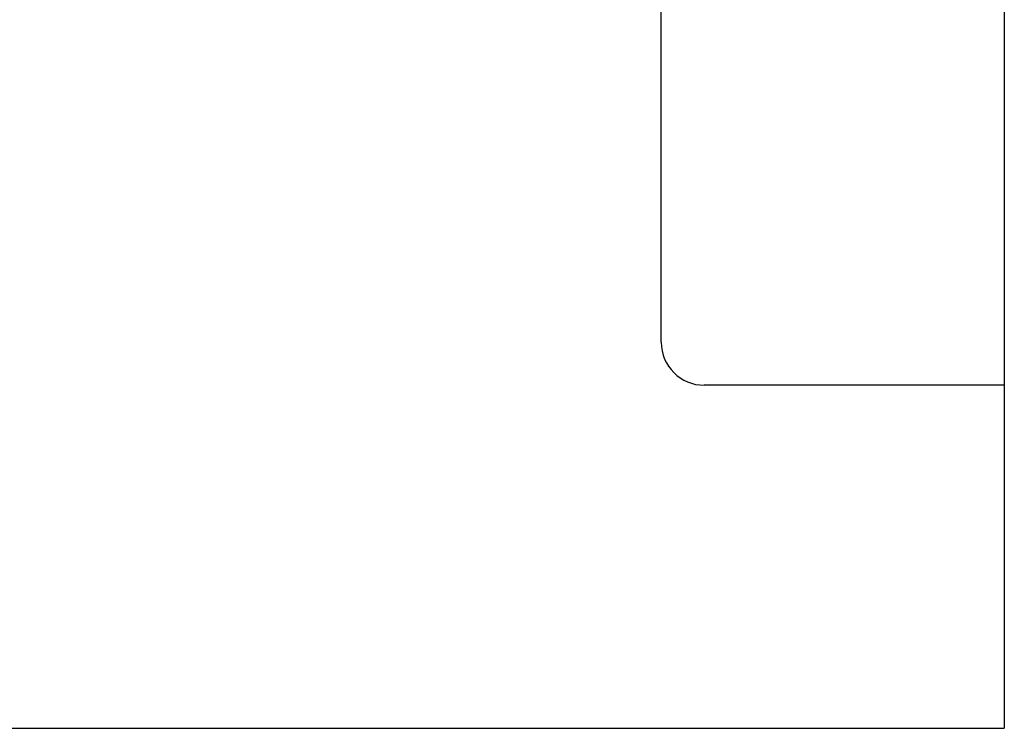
# Model space of a CAD drawing. Header units: inches. Extents: x 220 to 877, y 4 to 174.
# Tile 431 of 656: x 464.46 to 470.2, y 127.46 to 131.59. Entities that reach past the tile are written whole.
import ezdxf

# ---------------------------------------------------------------- set-up
doc = ezdxf.new("R2010")
doc.units = ezdxf.units.IN
doc.header["$LTSCALE"] = 0.5
doc.header["$MEASUREMENT"] = 0
doc.layers.add('MFT-M-S', color=8, linetype='Continuous')

msp = doc.modelspace()

# ---------------------------------------------------------------- linework, layer by layer
at = {"layer": 'MFT-M-S', "linetype": 'Continuous', "lineweight": 25}
for p, q in [((468.19562, 129.71072), (468.19562, 133.46072)), ((470.19562, 133.46072), (470.19562, 129.46072)), ((470.19562, 129.46072), (468.44562, 129.46072)), ((470.19562, 129.46072), (470.19562, 127.46072)), ((453.19562, 127.46072), (470.19562, 127.46072))]:
    msp.add_line(p, q, dxfattribs=at)
msp.add_arc((468.44562, 129.71072), 0.25, 180, 270, dxfattribs=at)

doc.saveas('drawing.dxf')
